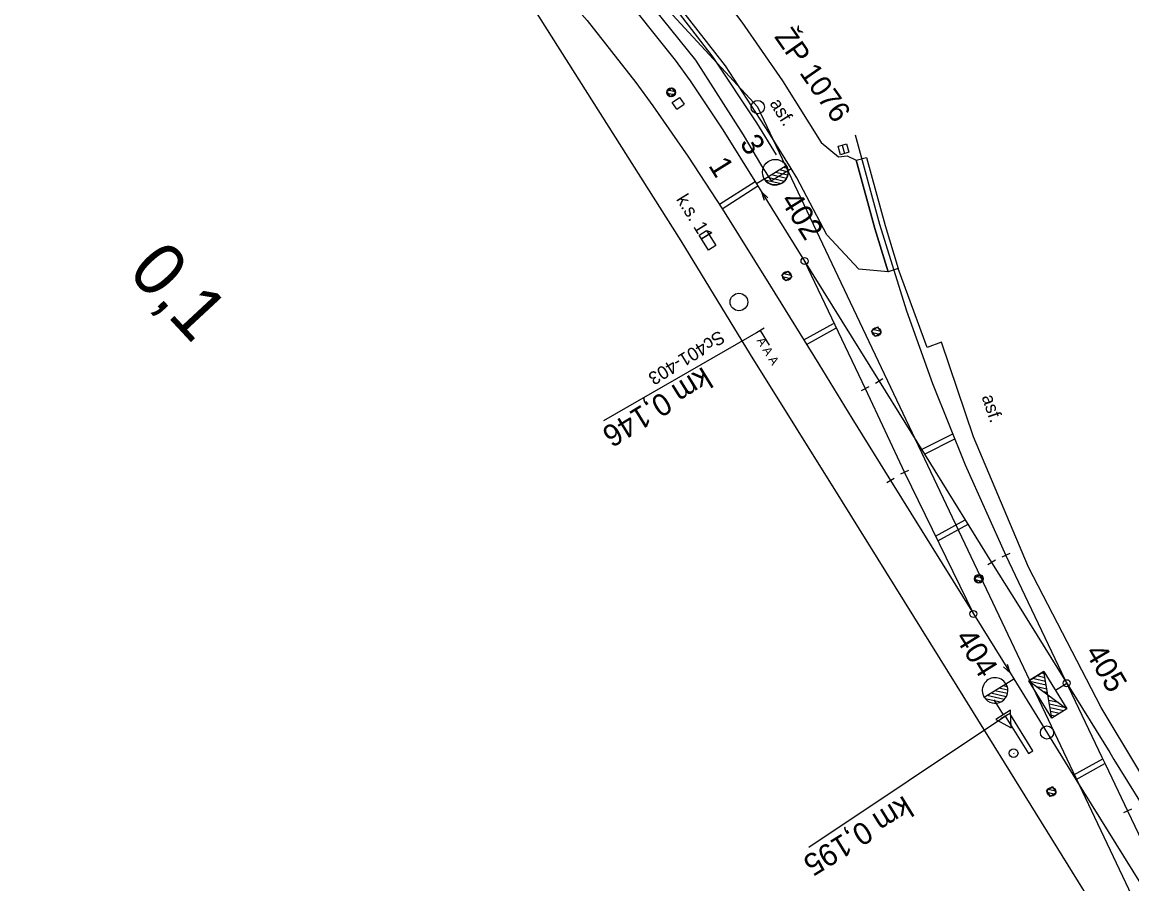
# Model space of a CAD drawing. Extents: x -738085 to -734426, y -1122197 to -1119748.
# Drawn here: x -734660.8 to -734534.5, y -1119936.7 to -1119838.6 of the extents above; entities that cross this region are included whole.
import ezdxf

# ---------------------------------------------------------------- set-up
doc = ezdxf.new("R2010")
doc.units = 0
for name, color, linetype in [('Vrstva 1', 7, 'Continuous'), ('Vrstva 11', 7, 'Continuous'), ('Vrstva 12', 7, 'Continuous'), ('Vrstva 14', 7, 'Continuous'), ('Vrstva 17', 7, 'Continuous'), ('Vrstva 2', 7, 'Continuous'), ('Vrstva 36', 7, 'Continuous'), ('Vrstva 4', 7, 'Continuous'), ('Vrstva 43', 7, 'Continuous'), ('Vrstva 51', 7, 'Continuous'), ('Vrstva 6', 7, 'Continuous'), ('Vrstva 63', 7, 'Continuous'), ('Vrstva 7', 7, 'Continuous'), ('Vrstva 9', 7, 'Continuous')]:
    doc.layers.add(name, color=color, linetype=linetype)

msp = doc.modelspace()

# ---------------------------------------------------------------- linework, layer by layer
at = {"layer": 'Vrstva 1'}
for p, q in [((-734564.81, -1119880.31), (-734560.35, -1119889.86)), ((-734564.81, -1119880.31), (-734560.35, -1119889.86)), ((-734560.35, -1119889.86), (-734552.51, -1119905.98)), ((-734560.35, -1119889.86), (-734552.51, -1119905.98)), ((-734561.94, -1119890.77), (-734552.51, -1119905.98)), ((-734561.94, -1119890.77), (-734552.51, -1119905.98)), ((-734534.97, -1119928.42), (-734529.82, -1119939.22)), ((-734534.97, -1119928.42), (-734529.82, -1119939.22))]:
    msp.add_line(p, q, dxfattribs=at)
for points in [[(-734621.84, -1119807.82), (-734613.76, -1119814.7), (-734607.32, -1119820.27), (-734600.52, -1119826.61), (-734593.11, -1119834.58), (-734586.45, -1119842.91), (-734584.75, -1119845.25), (-734581.04, -1119850.86), (-734577.18, -1119856.99)], [(-734621.84, -1119807.82), (-734613.76, -1119814.7), (-734607.32, -1119820.27), (-734600.52, -1119826.61), (-734593.11, -1119834.58), (-734586.45, -1119842.91), (-734584.75, -1119845.25), (-734581.04, -1119850.86), (-734577.18, -1119856.99)], [(-734623.72, -1119808.66), (-734618.07, -1119814.79), (-734609.83, -1119823.62), (-734603.94, -1119829.94), (-734596.49, -1119838.41), (-734590.93, -1119845.44), (-734588.98, -1119848.11), (-734585, -1119853.83), (-734581.07, -1119859.88), (-734575.59, -1119868.67), (-734570.12, -1119877.53), (-734566.34, -1119883.67), (-734561.94, -1119890.77)], [(-734623.72, -1119808.66), (-734618.07, -1119814.79), (-734609.83, -1119823.62), (-734603.94, -1119829.94), (-734596.49, -1119838.41), (-734590.93, -1119845.44), (-734588.98, -1119848.11), (-734585, -1119853.83), (-734581.07, -1119859.88), (-734575.59, -1119868.67), (-734570.12, -1119877.53), (-734566.34, -1119883.67), (-734561.94, -1119890.77)], [(-734565.97, -1119851.41), (-734563.19, -1119861.58), (-734560.11, -1119871.47), (-734557.15, -1119879.72), (-734553.44, -1119889.01), (-734548.82, -1119899.31)], [(-734565.97, -1119851.41), (-734563.19, -1119861.58), (-734560.11, -1119871.47), (-734557.15, -1119879.72), (-734553.44, -1119889.01), (-734548.82, -1119899.31)], [(-734577.18, -1119856.99), (-734576.62, -1119857.91), (-734571.73, -1119865.79), (-734563.24, -1119879.48)], [(-734577.18, -1119856.99), (-734576.62, -1119857.91), (-734571.73, -1119865.79), (-734564.81, -1119880.31)], [(-734577.18, -1119856.99), (-734576.62, -1119857.91), (-734571.73, -1119865.79), (-734563.24, -1119879.48)], [(-734577.18, -1119856.99), (-734576.62, -1119857.91), (-734571.73, -1119865.79), (-734564.81, -1119880.31)], [(-734563.24, -1119879.48), (-734557.4, -1119888.87), (-734550.43, -1119900.11)], [(-734563.24, -1119879.48), (-734557.4, -1119888.87), (-734550.43, -1119900.11)], [(-734548.82, -1119899.31), (-734546.31, -1119904.61), (-734545.9, -1119905.46), (-734537.89, -1119922.29), (-734537.48, -1119923.12), (-734534.97, -1119928.42)], [(-734548.82, -1119899.31), (-734546.31, -1119904.61), (-734545.9, -1119905.46), (-734537.89, -1119922.29), (-734537.48, -1119923.12), (-734534.97, -1119928.42)], [(-734550.43, -1119900.11), (-734547.31, -1119905.14), (-734546.82, -1119905.94), (-734536.98, -1119921.77), (-734536.51, -1119922.56), (-734533.4, -1119927.58)], [(-734550.43, -1119900.11), (-734547.31, -1119905.14), (-734546.82, -1119905.94), (-734536.98, -1119921.77), (-734536.51, -1119922.56), (-734533.4, -1119927.58)], [(-734552.51, -1119905.98), (-734548.34, -1119912.69), (-734547.91, -1119913.38)], [(-734552.51, -1119905.98), (-734548.34, -1119912.69), (-734547.91, -1119913.38)], [(-734547.91, -1119913.38), (-734540.83, -1119924.83), (-734532.61, -1119938.09), (-734531.36, -1119940.09)], [(-734547.91, -1119913.38), (-734540.83, -1119924.83), (-734532.61, -1119938.09), (-734531.36, -1119940.09)]]:
    msp.add_lwpolyline(points, dxfattribs=at)
at = {"layer": 'Vrstva 11'}
for p, q in [((-734587.4, -1119846.67), (-734586.49, -1119846.83)), ((-734587.33, -1119846.3), (-734586.43, -1119846.47)), ((-734574.14, -1119867.2), (-734573.25, -1119867.4)), ((-734574.23, -1119867.56), (-734573.33, -1119867.77)), ((-734563.94, -1119873.55), (-734563.05, -1119873.76)), ((-734564.03, -1119873.92), (-734563.13, -1119874.13)), ((-734552.37, -1119902.04), (-734551.47, -1119902.25)), ((-734552.28, -1119901.67), (-734551.39, -1119901.88)), ((-734544.11, -1119926.29), (-734543.21, -1119926.51)), ((-734544.02, -1119925.93), (-734543.13, -1119926.14))]:
    msp.add_line(p, q, dxfattribs=at)
for centre in [(-734586.92, -1119846.58), (-734573.74, -1119867.49), (-734563.54, -1119873.85), (-734551.88, -1119901.97), (-734543.62, -1119926.23)]:
    msp.add_circle(centre, 0.5, dxfattribs=at)
at = {"layer": 'Vrstva 12'}
for p, q in [((-734586.78, -1119847.75), (-734585.95, -1119847.18)), ((-734586.27, -1119848.49), (-734586.78, -1119847.75)), ((-734586.27, -1119848.49), (-734585.45, -1119847.92)), ((-734543.49, -1119925.68), (-734544.17, -1119926.1)), ((-734543.07, -1119926.35), (-734543.75, -1119926.78))]:
    msp.add_line(p, q, dxfattribs=at)
for points in [[(-734586.84, -1119846.07), (-734586.41, -1119846.66), (-734586.99, -1119847.08), (-734587.42, -1119846.5), (-734586.84, -1119846.07)], [(-734585.95, -1119847.18), (-734585.45, -1119847.92)], [(-734573.61, -1119866.93), (-734573.17, -1119867.62), (-734573.87, -1119868.05), (-734574.3, -1119867.36), (-734573.61, -1119866.93)], [(-734563.41, -1119873.3), (-734562.99, -1119873.98), (-734563.67, -1119874.4), (-734564.09, -1119873.72), (-734563.41, -1119873.3)], [(-734551.77, -1119901.49), (-734551.4, -1119902.08), (-734551.99, -1119902.45), (-734552.36, -1119901.85), (-734551.77, -1119901.49)], [(-734543.49, -1119925.68), (-734543.07, -1119926.35), (-734543.75, -1119926.78), (-734544.17, -1119926.1), (-734543.49, -1119925.68)], [(-734544.17, -1119926.1), (-734544.17, -1119926.1), (-734543.75, -1119926.78), (-734543.75, -1119926.78)], [(-734543.49, -1119925.68), (-734543.49, -1119925.68), (-734543.07, -1119926.35), (-734543.07, -1119926.35)]]:
    msp.add_lwpolyline(points, dxfattribs=at)
at = {"layer": 'Vrstva 14'}
msp.add_lwpolyline([(-734589.82, -1119835.81), (-734584.15, -1119842.91), (-734578.71, -1119851.43), (-734576.61, -1119854.94), (-734575.54, -1119856.64), (-734573.27, -1119855.25), (-734575.78, -1119851.17), (-734580.71, -1119843.57), (-734588.16, -1119834.01)], dxfattribs=at)
at = {"layer": 'Vrstva 17'}
for points in [[(-734660.64, -1119757.66), (-734655.8, -1119765.54), (-734651.33, -1119772.17), (-734641.21, -1119784.54), (-734635.69, -1119790.33), (-734629.18, -1119796.54), (-734618.64, -1119805.75), (-734606.45, -1119816.11), (-734600.55, -1119821.53), (-734593.61, -1119828.71), (-734587.04, -1119836.26), (-734582.18, -1119842.58), (-734577.19, -1119850.06), (-734574.97, -1119853.68)], [(-734521.31, -1119967.42), (-734524.42, -1119962.47), (-734535.14, -1119945.18), (-734554.37, -1119914.2), (-734567.41, -1119893.22), (-734577.87, -1119876.45), (-734585.79, -1119863.49), (-734604.12, -1119834.44), (-734608.74, -1119829.25)]]:
    msp.add_lwpolyline(points, dxfattribs=at)
at = {"layer": 'Vrstva 2'}
for p, q in [((-734576.31, -1119856.45), (-734573.83, -1119854.9)), ((-734575.05, -1119855.66), (-734573.64, -1119855.99)), ((-734574.6, -1119855.38), (-734573.61, -1119855.62)), ((-734574.15, -1119855.1), (-734573.68, -1119855.21)), ((-734576.31, -1119856.45), (-734577.18, -1119856.99)), ((-734576.31, -1119856.45), (-734576.31, -1119856.45)), ((-734576.25, -1119856.54), (-734574.4, -1119856.97)), ((-734575.95, -1119856.22), (-734574, -1119856.68)), ((-734575.5, -1119855.94), (-734573.77, -1119856.35)), ((-734571.73, -1119865.79), (-734563.24, -1119879.48)), ((-734562.81, -1119879.22), (-734563.66, -1119879.74)), ((-734565.26, -1119880.53), (-734564.36, -1119880.09)), ((-734559.9, -1119889.64), (-734560.8, -1119890.08)), ((-734560.35, -1119889.86), (-734552.51, -1119905.98)), ((-734562.36, -1119891.03), (-734561.51, -1119890.51)), ((-734561.94, -1119890.77), (-734552.51, -1119905.98)), ((-734550, -1119899.84), (-734550.85, -1119900.37)), ((-734548.37, -1119899.09), (-734549.27, -1119899.52)), ((-734544.44, -1119912.82), (-734544.81, -1119912.73)), ((-734551.28, -1119915.47), (-734548.8, -1119913.93)), ((-734548.8, -1119913.93), (-734547.91, -1119913.38)), ((-734544.22, -1119914.11), (-734546.09, -1119913.67)), ((-734544.29, -1119913.68), (-734545.77, -1119913.33)), ((-734544.37, -1119913.25), (-734545.29, -1119913.03)), ((-734543.18, -1119914.66), (-734541.89, -1119913.87)), ((-734548.76, -1119915.41), (-734550.52, -1119915)), ((-734548.62, -1119915.06), (-734550.07, -1119914.72)), ((-734548.58, -1119914.68), (-734549.61, -1119914.44)), ((-734548.64, -1119914.27), (-734549.15, -1119914.15)), ((-734544.14, -1119914.53), (-734545.28, -1119914.27)), ((-734544.07, -1119914.96), (-734544.46, -1119914.87)), ((-734551.28, -1119915.47), (-734551.28, -1119915.47)), ((-734549.44, -1119916.04), (-734551.17, -1119915.63)), ((-734549.02, -1119915.74), (-734550.98, -1119915.28)), ((-734543.65, -1119915.47), (-734543.99, -1119915.39)), ((-734542.83, -1119916.07), (-734543.91, -1119915.82)), ((-734542.01, -1119916.67), (-734543.84, -1119916.25)), ((-734542.25, -1119917.03), (-734543.76, -1119916.67)), ((-734542.73, -1119917.33), (-734543.69, -1119917.1)), ((-734543.21, -1119917.63), (-734543.61, -1119917.53)), ((-734534.52, -1119928.21), (-734535.42, -1119928.64))]:
    msp.add_line(p, q, dxfattribs=at)
for points in [[(-734577.18, -1119856.99), (-734576.62, -1119857.91), (-734571.73, -1119865.79), (-734564.81, -1119880.31)], [(-734575.9, -1119858.59), (-734576.62, -1119857.91), (-734576.34, -1119858.87)], [(-734548.82, -1119899.31), (-734546.31, -1119904.61), (-734545.9, -1119905.46), (-734537.89, -1119922.29), (-734537.48, -1119923.12), (-734534.97, -1119928.42)], [(-734550.43, -1119900.11), (-734547.31, -1119905.14), (-734546.82, -1119905.94), (-734536.98, -1119921.77), (-734536.51, -1119922.56), (-734533.4, -1119927.58)], [(-734552.51, -1119905.98), (-734548.34, -1119912.69), (-734547.91, -1119913.38)], [(-734549.07, -1119912), (-734548.34, -1119912.69), (-734548.63, -1119911.73)], [(-734546.19, -1119913.59), (-734544.02, -1119915.19), (-734544.49, -1119912.54), (-734546.19, -1119913.59)], [(-734543.56, -1119917.84), (-734544.02, -1119915.19), (-734541.86, -1119916.79), (-734543.56, -1119917.84)]]:
    msp.add_lwpolyline(points, dxfattribs=at)
msp.add_lwpolyline([(-734543.56, -1119917.84), (-734546.19, -1119913.59), (-734544.49, -1119912.54), (-734541.86, -1119916.79)], close=True, dxfattribs=at)
for centre, radius in [((-734575.06, -1119855.67), 1.46), ((-734571.73, -1119865.79), 0.4), ((-734552.51, -1119905.98), 0.4), ((-734541.89, -1119913.87), 0.4)]:
    msp.add_circle(centre, radius, dxfattribs=at)
for centre, start, end in [((-734575.07, -1119855.68), 211.8811, 31.8419), ((-734550.04, -1119914.7), 31.7377, 212.2072), ((-734550.04, -1119914.7), 211.8272, 31.7881)]:
    msp.add_arc(centre, 1.46, start, end, dxfattribs=at)
at = {"layer": 'Vrstva 36'}
msp.add_lwpolyline([(-734583.73, -1119862.85), (-734582.88, -1119862.32), (-734581.82, -1119864.02), (-734582.67, -1119864.55), (-734583.73, -1119862.85)], dxfattribs=at)
at = {"layer": 'Vrstva 4'}
msp.add_lwpolyline([(-734565.84, -1119854.29), (-734564.69, -1119853.98), (-734562.55, -1119861.74), (-734561.08, -1119866.64), (-734562.21, -1119867.01), (-734563.71, -1119862.1), (-734565.84, -1119854.29)], dxfattribs=at)
at = {"layer": 'Vrstva 43'}
msp.add_lwpolyline([(-734567.43, -1119852.58), (-734566.95, -1119852.45), (-734566.69, -1119853.41), (-734567.65, -1119853.68), (-734567.92, -1119852.71), (-734567.43, -1119852.58), (-734567.17, -1119853.55)], dxfattribs=at)
msp.add_circle((-734579.2, -1119870.46), 1, dxfattribs=at)
at = {"layer": 'Vrstva 51'}
for points in [[(-734583.51, -1119832.49), (-734578.85, -1119838.57), (-734574.24, -1119845.25), (-734569.85, -1119852.3), (-734567.86, -1119853.92), (-734566.86, -1119853.8), (-734565.84, -1119854.29), (-734563.71, -1119862.1), (-734562.21, -1119867.01)], [(-734471.46, -1120016.71), (-734468.65, -1120012.13), (-734469.5, -1120009.62), (-734480.4, -1119997.13), (-734492.8, -1119983.48), (-734504.48, -1119969.07), (-734516.9, -1119951.28), (-734529.62, -1119930.53), (-734537.98, -1119916.62), (-734546.25, -1119900.64), (-734552.49, -1119885.8), (-734556.12, -1119875.03), (-734557.76, -1119875.62), (-734561.08, -1119866.64), (-734562.21, -1119867.01), (-734565.54, -1119866.7), (-734569.2, -1119862.8), (-734572.6, -1119856.31), (-734573.27, -1119855.25)]]:
    msp.add_lwpolyline(points, dxfattribs=at)
at = {"layer": 'Vrstva 6'}
for p, q in [((-734576.33, -1119873.43), (-734577.19, -1119873.95)), ((-734576.76, -1119873.69), (-734594.6, -1119883.97)), ((-734575.72, -1119875.37), (-734576.76, -1119873.69))]:
    msp.add_line(p, q, dxfattribs=at)
at = {"layer": 'Vrstva 63'}
for p, q in [((-734577.06, -1119848.26), (-734660.79, -1119757.4)), ((-734577.08, -1119848.21), (-734577.03, -1119848.3)), ((-734529.95, -1119947.55), (-734577.06, -1119848.26))]:
    msp.add_line(p, q, dxfattribs=at)
msp.add_circle((-734577.06, -1119848.26), 0.756, dxfattribs=at)
at = {"layer": 'Vrstva 7'}
for p, q in [((-734581.42, -1119859.33), (-734577.35, -1119856.73)), ((-734581.09, -1119859.84), (-734577.03, -1119857.24)), ((-734571.82, -1119874.78), (-734568.43, -1119872.91)), ((-734571.5, -1119875.29), (-734568.17, -1119873.45)), ((-734558.41, -1119887.26), (-734554.85, -1119885.47)), ((-734558.09, -1119887.77), (-734554.63, -1119886.03)), ((-734556.82, -1119897.12), (-734553.44, -1119895.25)), ((-734556.56, -1119897.66), (-734553.12, -1119895.76)), ((-734547.95, -1119921.8), (-734547.9, -1119921.88)), ((-734541.14, -1119924.33), (-734537.79, -1119922.49)), ((-734540.82, -1119924.84), (-734537.53, -1119923.03))]:
    msp.add_line(p, q, dxfattribs=at)
for centre, radius in [((-734544.13, -1119919.49), 0.75), ((-734544.13, -1119919.49), 0.75), ((-734547.93, -1119921.84), 0.5)]:
    msp.add_circle(centre, radius, dxfattribs=at)
at = {"layer": 'Vrstva 9'}
for p, q in [((-734548.62, -1119917.46), (-734571.25, -1119932.57)), ((-734548.88, -1119917.62), (-734549.39, -1119917.94)), ((-734548.36, -1119917.31), (-734548.88, -1119917.62)), ((-734548.88, -1119917.62), (-734546.24, -1119921.87)), ((-734545.73, -1119921.56), (-734548.36, -1119917.31)), ((-734546.24, -1119921.87), (-734545.73, -1119921.56))]:
    msp.add_line(p, q, dxfattribs=at)
msp.add_lwpolyline([(-734550.18, -1119915.77), (-734549.12, -1119917.46), (-734549.97, -1119917.99), (-734548.19, -1119918.95), (-734548.27, -1119916.93), (-734549.12, -1119917.46)], dxfattribs=at)

# ---------------------------------------------------------------- texts
at = {"layer": 'Vrstva 1'}
for s, rotation, p in [('3', 302.1663, (-734579.17, -1119852.36)), ('3', 302.1663, (-734579.17, -1119852.36)), ('1', 301.9274, (-734582.73, -1119854.91)), ('1', 301.9274, (-734582.73, -1119854.91))]:
    msp.add_text(s, height=2.5, rotation=rotation, dxfattribs=at).set_placement(p)
at = {"layer": 'Vrstva 2'}
for s, rotation, p in [('402', 301.8615, (-734574.54, -1119858.88)), ('404', 301.8077, (-734554.65, -1119908.68)), ('405', 300.543, (-734539.86, -1119910.34))]:
    msp.add_text(s, height=2.5, rotation=rotation, dxfattribs=at).set_placement(p)
at = {"layer": 'Vrstva 36'}
msp.add_text('k.s. 11', height=1.5, rotation=301.9274, dxfattribs=at).set_placement((-734586.39, -1119858.75))
at = {"layer": 'Vrstva 51'}
for rotation, p in [(301.9118, (-734575.75, -1119847.83)), (288.631, (-734551.58, -1119881.26))]:
    msp.add_text('asf.', height=1.5, rotation=rotation, dxfattribs=at).set_placement(p)
at = {"layer": 'Vrstva 6'}
for s, height, rotation, p in [('Sc401-403', 1.5, 211.6875, (-734581.41, -1119873.63)), ('  A A A ', 1, 301.6875, (-734577.61, -1119874.21)), ('km 0,146', 2.5, 211.6875, (-734583.27, -1119877.77))]:
    msp.add_text(s, height=height, rotation=rotation, dxfattribs=at).set_placement(p)
at = {"layer": 'Vrstva 63'}
msp.add_text('ŽP 1076', height=2.4, rotation=304.8183, dxfattribs=at).set_placement((-734575.23, -1119840.25))
at = {"layer": 'Vrstva 7'}
msp.add_text('0,1', height=6, rotation=312.9178, dxfattribs=at).set_placement((-734648.91, -1119867.14))
msp.add_text('0,1', height=6, rotation=312.9178, dxfattribs=at).set_placement((-734648.91, -1119867.14))
at = {"layer": 'Vrstva 9'}
msp.add_text('km 0,195', height=2.5, rotation=211.7502, dxfattribs=at).set_placement((-734560.41, -1119926.6))

doc.saveas('drawing.dxf')
